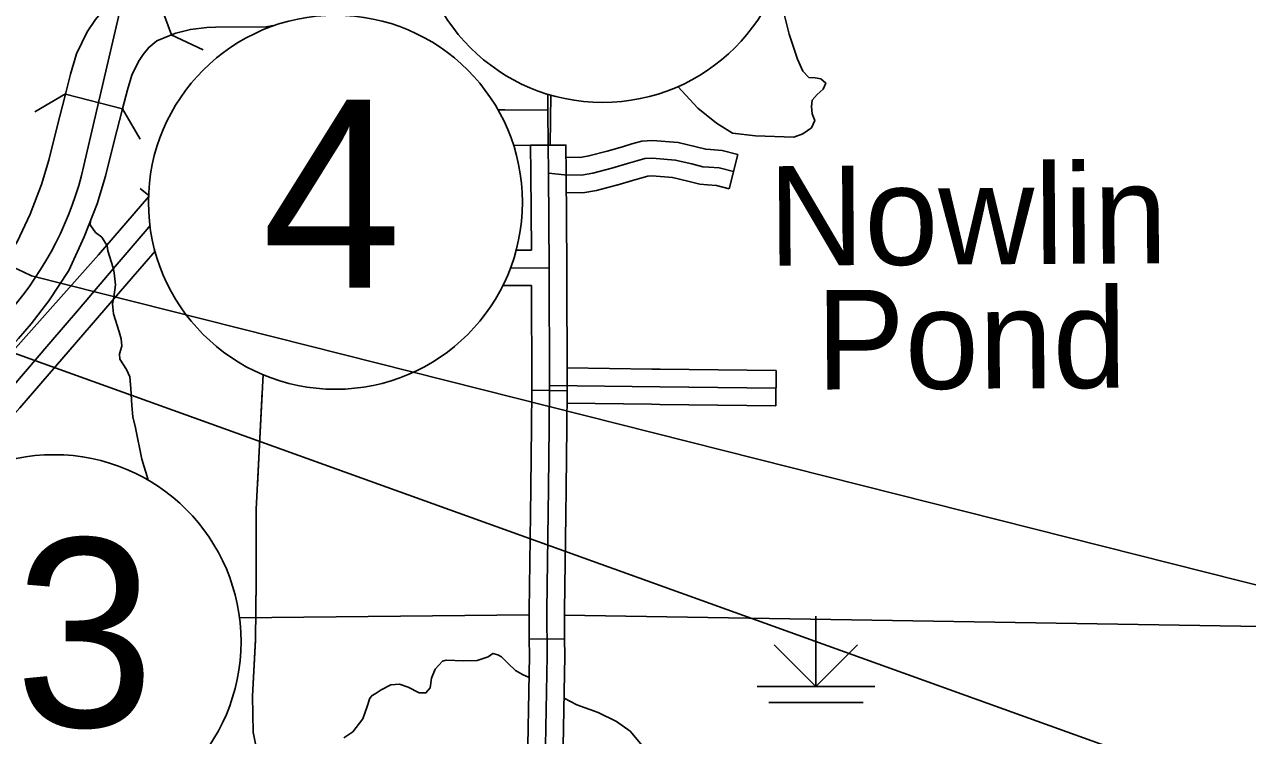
# Model space of a CAD drawing. Extents: x 813775 to 1157140, y 1757555 to 1979907.
# Drawn here: x 1002429 to 1012821, y 1831925 to 1837968 of the extents above; entities that cross this region are included whole.
import ezdxf

# ---------------------------------------------------------------- set-up
doc = ezdxf.new("R2010")
doc.units = 0
for name, color, linetype in [('1', 7, 'Continuous'), ('Level 15', 7, 'Continuous'), ('Level 31', 7, 'Continuous'), ('Level 32', 7, 'Continuous'), ('Level 33', 7, 'Continuous'), ('Level 35', 7, 'Continuous'), ('Level 37', 7, 'Continuous'), ('Level 40', 7, 'Continuous'), ('Level 43', 7, 'Continuous'), ('Level 44', 7, 'Continuous'), ('Level 45', 7, 'Continuous'), ('Level 5', 7, 'Continuous'), ('Level 6', 7, 'Continuous'), ('R_Draft', 7, 'Continuous')]:
    doc.layers.add(name, color=color, linetype=linetype)

msp = doc.modelspace()

# ---------------------------------------------------------------- linework, layer by layer
at = {"layer": '1'}
msp.add_line((1002934, 1836769), (1003331, 1838483), dxfattribs=at)
for centre, radius, start, end in [((1000143, 1837414), 2865, 318.9583, 346.9833), ((1001458, 1833785), 2292, 63.2899, 125.6971)]:
    msp.add_arc(centre, radius, start, end, dxfattribs=at)
at = {"layer": 'Level 15'}
for points in [[(1002821, 1837544), (1002872, 1837719), (1002962, 1837904), (1003033, 1838010), (1003132, 1838131), (1003276, 1838245), (1003386, 1838306), (1003506, 1838350)], [(1003677, 1837880), (1003506, 1838350)], [(1004560, 1837961), (1004482, 1837948), (1004053, 1837946), (1003978, 1837943), (1003838, 1837925), (1003714, 1837893), (1003677, 1837880)], [(1003303, 1837411), (1003340, 1837538), (1003397, 1837654), (1003436, 1837712), (1003485, 1837773), (1003554, 1837828), (1003677, 1837880)], [(1002777, 1837376), (1002821, 1837544)], [(1002777, 1837376), (1002703, 1837088), (1002636, 1836814), (1002572, 1836607), (1002476, 1836357), (1002367, 1836121), (1002224, 1835902)], [(1003262, 1837251), (1002777, 1837376)], [(1003262, 1837251), (1003303, 1837411)], [(1002637, 1835619), (1002806, 1835877), (1002937, 1836162), (1003045, 1836444), (1003118, 1836680), (1003188, 1836966), (1003262, 1837251)], [(1001234, 1834008), (1002378, 1835298), (1002485, 1835424), (1002637, 1835619)]]:
    msp.add_lwpolyline(points, dxfattribs=at)
at = {"layer": 'Level 31'}
for p, q in [((1008816, 1835026), (1008812, 1834726)), ((1006740, 1834860), (1007040, 1834855)), ((1007018, 1832747), (1006718, 1832745))]:
    msp.add_line(p, q, dxfattribs=at)
for points in [[(1006729, 1836941), (1007029, 1836943), (1007031, 1836705), (1007038, 1835915)], [(1006737, 1836049), (1006731, 1836703), (1006729, 1836941)], [(1006881, 1836704), (1006879, 1836942)], [(1006891, 1834901), (1006888, 1835898), (1006881, 1836704)], [(1002218, 1834767), (1002635, 1835250), (1002895, 1835553), (1003183, 1835891), (1003470, 1836229)], [(1006605, 1836049), (1006737, 1836049)], [(1006557, 1835900), (1006888, 1835898)], [(1007040, 1834855), (1007041, 1834900), (1007038, 1835899), (1007038, 1835915)], [(1006738, 1835749), (1006491, 1835750)], [(1006740, 1834860), (1006741, 1834901), (1006738, 1835749)], [(1007760, 1835040), (1007040, 1835049)], [(1008816, 1835026), (1007830, 1835039), (1007760, 1835040)], [(1006867, 1832989), (1006881, 1834027), (1006886, 1834552), (1006891, 1834901)], [(1008814, 1834876), (1007828, 1834889), (1006891, 1834901)], [(1006728, 1833804), (1006731, 1834029), (1006736, 1834553), (1006740, 1834860)], [(1007028, 1833799), (1007031, 1834026), (1007036, 1834550), (1007040, 1834855)], [(1007756, 1834740), (1007039, 1834749)], [(1008812, 1834726), (1007826, 1834739), (1007756, 1834740)], [(1006718, 1832745), (1006716, 1832989), (1006728, 1833804)], [(1007018, 1832747), (1007017, 1832988), (1007028, 1833799)], [(1006920, 1829484), (1006888, 1829731), (1006833, 1830036), (1006813, 1830200), (1006809, 1830439), (1006852, 1831599), (1006857, 1831838), (1006869, 1832602), (1006867, 1832989)], [(1006718, 1832745), (1006719, 1832603), (1006707, 1831841), (1006704, 1831693)], [(1007004, 1831687), (1007007, 1831836), (1007019, 1832602), (1007018, 1832747)]]:
    msp.add_lwpolyline(points, dxfattribs=at)
at = {"layer": 'Level 32'}
msp.add_lwpolyline([(1001808, 1834056), (1002389, 1834709), (1003353, 1835825), (1003540, 1836040)], dxfattribs=at)
at = {"layer": 'Level 33'}
for points in [[(1006877, 1837376), (1006876, 1837240), (1006879, 1836942)], [(1006876, 1837240), (1006509, 1837243), (1006452, 1837242)]]:
    msp.add_lwpolyline(points, dxfattribs=at)
at = {"layer": 'Level 35'}
for points in [[(1007981, 1837440), (1008149, 1837255), (1008308, 1837130), (1008446, 1837045), (1008640, 1837021), (1008967, 1837011), (1009041, 1837037), (1009115, 1837090), (1009144, 1837151), (1009123, 1837207), (1009115, 1837271), (1009121, 1837324), (1009163, 1837372), (1009214, 1837417), (1009237, 1837470), (1009195, 1837505), (1009147, 1837513), (1009094, 1837518), (1009041, 1837571), (1008996, 1837672), (1008927, 1837885), (1008860, 1838146)], [(1003235, 1835170), (1003256, 1835234), (1003251, 1835295), (1003233, 1835356), (1003185, 1835510), (1003177, 1835593), (1003187, 1835651), (1003201, 1835756), (1003190, 1835857), (1003182, 1835900), (1003137, 1836043), (1003132, 1836086), (1003086, 1836160), (1003033, 1836200), (1002988, 1836264), (1002989, 1836298)], [(1003480, 1834096), (1003477, 1834106), (1003426, 1834274), (1003371, 1834540), (1003349, 1834633), (1003341, 1834729), (1003333, 1834875), (1003323, 1834974), (1003296, 1835035), (1003238, 1835125), (1003235, 1835170)], [(1006716, 1832418), (1006659, 1832445), (1006600, 1832479), (1006539, 1832538), (1006481, 1832594), (1006452, 1832612), (1006409, 1832623), (1006369, 1832594), (1006274, 1832562), (1006162, 1832559), (1006011, 1832567), (1005982, 1832557), (1005918, 1832490), (1005887, 1832413), (1005876, 1832331), (1005839, 1832288), (1005783, 1832288), (1005690, 1832336), (1005616, 1832362), (1005541, 1832355), (1005459, 1832315), (1005408, 1832280), (1005382, 1832267), (1005364, 1832243), (1005340, 1832171), (1005305, 1832067), (1005218, 1831956), (1005141, 1831905)], [(1007676, 1831841), (1007575, 1831964), (1007458, 1832046), (1007304, 1832121), (1007121, 1832187), (1007013, 1832243)]]:
    msp.add_lwpolyline(points, dxfattribs=at)
at = {"layer": 'Level 37'}
for points in [[(1003946, 1837753), (1003674, 1837880)], [(1002518, 1837226), (1002777, 1837378)], [(1003261, 1837252), (1003413, 1836994)]]:
    msp.add_lwpolyline(points, dxfattribs=at)
at = {"layer": 'Level 40'}
msp.add_line((1003486, 1836515), (1003413, 1836574), dxfattribs=at)
msp.add_lwpolyline([(999069, 1831128), (999525, 1831685), (999523, 1831682), (1000059, 1832270), (1000732, 1833024), (1000735, 1833028), (1001336, 1833726), (1001331, 1833719), (1001597, 1834076), (1002214, 1834762), (1002218, 1834767), (1002635, 1835250), (1002895, 1835553), (1003183, 1835891), (1003470, 1836229), (1003496, 1836259)], dxfattribs=at)
at = {"layer": 'Level 43'}
for points in [[(1004457, 1834994), (1004397, 1833850), (1004397, 1833238), (1004392, 1832743), (1004365, 1832259), (1004371, 1831953), (1004399, 1831813)], [(1004449, 1834847), (1004408, 1834056)], [(1004397, 1833792), (1004397, 1833238), (1004395, 1833000)], [(1004391, 1832736), (1004365, 1832259), (1004371, 1831953), (1004372, 1831945)]]:
    msp.add_lwpolyline(points, dxfattribs=at)
at = {"layer": 'Level 44'}
for p, q in [((1009154, 1832941), (1009154, 1832341)), ((1009154, 1832341), (1008800, 1832695)), ((1009154, 1832341), (1009507, 1832695)), ((1008654, 1832341), (1009654, 1832341)), ((1008754, 1832205), (1009554, 1832205))]:
    msp.add_line(p, q, dxfattribs=at)
at = {"layer": 'Level 45'}
msp.add_line((1008490, 1836863), (1008417, 1836572), dxfattribs=at)
for points in [[(1008490, 1836863), (1008356, 1836896), (1008257, 1836904), (1008218, 1836907), (1008135, 1836928), (1007982, 1836964), (1007766, 1836983), (1007675, 1836976), (1007590, 1836954), (1007510, 1836928), (1007380, 1836892)], [(1007380, 1836892), (1007379, 1836892), (1007224, 1836851), (1007149, 1836837), (1007030, 1836839)], [(1008454, 1836717), (1008332, 1836748), (1008245, 1836754), (1008193, 1836759), (1008099, 1836782), (1007958, 1836815), (1007765, 1836832), (1007699, 1836828), (1007632, 1836810), (1007553, 1836785), (1007419, 1836747), (1007257, 1836704), (1007161, 1836687), (1007018, 1836689), (1006881, 1836704)], [(1008417, 1836572), (1008308, 1836599), (1008233, 1836605), (1008168, 1836610), (1008064, 1836637), (1007935, 1836667), (1007763, 1836682), (1007724, 1836679), (1007674, 1836665), (1007596, 1836641), (1007462, 1836603)], [(1007462, 1836603), (1007458, 1836602), (1007289, 1836558), (1007173, 1836537), (1007033, 1836539)]]:
    msp.add_lwpolyline(points, dxfattribs=at)
at = {"layer": 'Level 5'}
for points in [[(1004255, 1832925), (1006717, 1832950)], [(1007017, 1832949), (1017291, 1832780)]]:
    msp.add_lwpolyline(points, dxfattribs=at)
at = {"layer": 'Level 6'}
for points in [[(1006900, 1837370), (1006896, 1836942), (1006585, 1836940)], [(1006900, 1837370), (1006896, 1836942), (1006585, 1836940)], [(1006900, 1837370), (1006896, 1836942), (1006585, 1836940)], [(1003485, 1836507), (1003058, 1836010), (1001623, 1834398), (1001619, 1833905)], [(1003485, 1836507), (1003058, 1836010), (1001623, 1834398), (1001619, 1833905)], [(1003485, 1836507), (1003058, 1836010), (1001623, 1834398), (1001619, 1833905)]]:
    msp.add_lwpolyline(points, dxfattribs=at)
at = {"layer": 'R_Draft'}
for p, q in [((1092629, 1813061), (1002489, 1835832)), ((1092629, 1802699), (1002076, 1835271))]:
    msp.add_line(p, q, dxfattribs=at)
for centre in [(1007341, 1838894), (1005071, 1836457), (1002680, 1832723)]:
    msp.add_circle(centre, 1589, dxfattribs=at)

# ---------------------------------------------------------------- texts
at = {"layer": 'Level 35'}
for s, p in [('Nowlin', (1008752, 1835918)), ('Pond', (1009158, 1834865))]:
    msp.add_text(s, height=844.8, rotation=0.3562, dxfattribs=at).set_placement(p)
at = {"layer": 'R_Draft'}
for s, p in [('4', (1004445, 1835730)), ('3', (1002345, 1832000))]:
    msp.add_text(s, height=1600, dxfattribs=at).set_placement(p)

doc.saveas('drawing.dxf')
